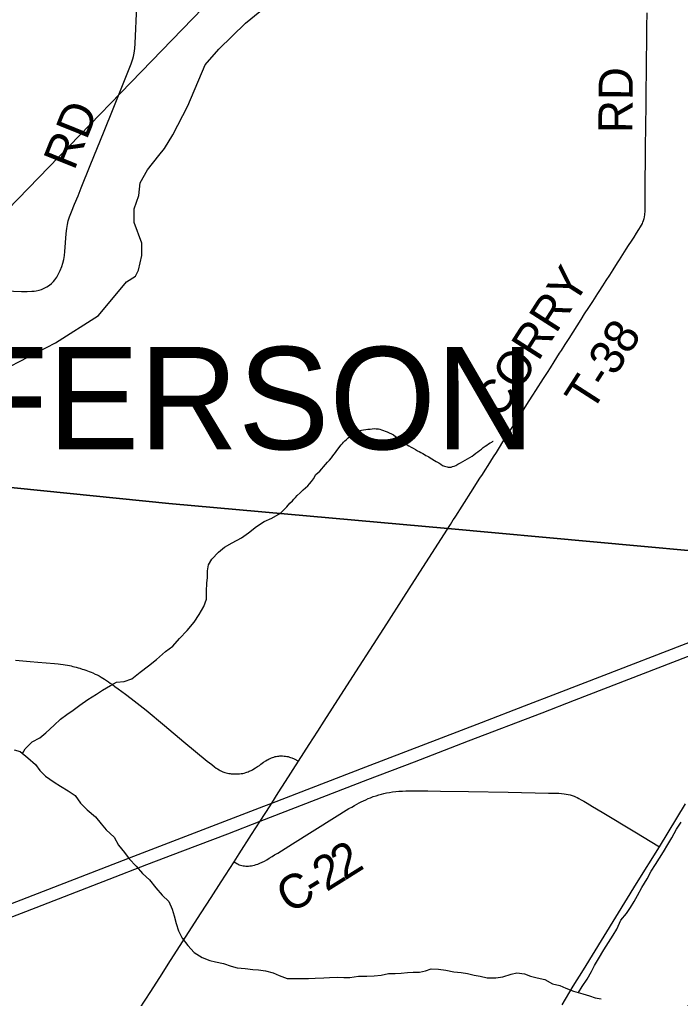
# Model space of a CAD drawing. Extents: x -49 to -8.2, y 9.4 to 23.5.
# Drawn here: x -44.886 to -44.336, y 14.867 to 15.681 of the extents above; entities that cross this region are included whole.
import ezdxf

# ---------------------------------------------------------------- set-up
doc = ezdxf.new("R2010")
doc.units = 0
for name, color, linetype in [('GM_X_Adjacent_County', 7, 'Continuous'), ('GM_X_County_Road', 7, 'Continuous'), ('GM_X_County_Road_Text', 7, 'Continuous'), ('GM_X_Interstate_Route', 7, 'Continuous'), ('GM_X_Minor_River', 7, 'Continuous'), ('GM_X_Township', 7, 'Continuous'), ('GM_X_Township_Road', 7, 'Continuous'), ('GM_X_Township_Road_Text', 7, 'Continuous'), ('GM_X_Township_Text', 7, 'Continuous'), ('SC_Scratch1', 7, 'Continuous')]:
    doc.layers.add(name, color=color, linetype=linetype)

msp = doc.modelspace()

# ---------------------------------------------------------------- linework, layer by layer
at = {"layer": 'GM_X_Adjacent_County'}
msp.add_lwpolyline([(-46.28954, 15.42735), (-46.27406, 15.42591), (-46.16919, 15.41553), (-45.78121, 15.37701), (-45.51504, 15.35475), (-44.76178, 15.2786), (-44.52941, 15.25783), (-44.16568, 15.22458), (-44.06357, 15.21525), (-43.87916, 15.1984), (-43.71722, 15.18325)], dxfattribs=at)
at = {"layer": 'GM_X_County_Road'}
for points in [[(-44.89759, 15.45571), (-44.88424, 15.45516), (-44.87956, 15.45509), (-44.8758, 15.45521), (-44.87393, 15.45536), (-44.87205, 15.45561), (-44.86958, 15.45616), (-44.86777, 15.45675), (-44.86544, 15.45771), (-44.8632, 15.45888), (-44.86108, 15.46028), (-44.85936, 15.4617), (-44.85782, 15.46329), (-44.85661, 15.46475), (-44.85499, 15.46708), (-44.85341, 15.4698), (-44.85202, 15.47261), (-44.85071, 15.47581), (-44.84986, 15.47851), (-44.84915, 15.48156), (-44.84859, 15.48497), (-44.84821, 15.48838), (-44.84716, 15.50295), (-44.84689, 15.50555), (-44.84664, 15.50755), (-44.84608, 15.51089), (-44.84536, 15.51388), (-44.84436, 15.51712), (-44.84273, 15.52146), (-44.84015, 15.52778), (-44.8373, 15.53467), (-44.83457, 15.54127), (-44.82705, 15.56002), (-44.81559, 15.58857), (-44.8081, 15.60698), (-44.79855, 15.6306), (-44.79458, 15.64039), (-44.79301, 15.64447), (-44.79162, 15.64862), (-44.79105, 15.65074), (-44.79048, 15.65351), (-44.79, 15.65723), (-44.78968, 15.66159), (-44.78845, 15.69265)], [(-44.6537, 15.06423), (-44.64486, 15.07802), (-44.63778, 15.08899), (-44.6324, 15.09734), (-44.62554, 15.10808), (-44.60603, 15.13838), (-44.59143, 15.16113), (-44.58036, 15.17839), (-44.56606, 15.2006), (-44.55035, 15.22522), (-44.52715, 15.26116)], [(-44.88937, 15.14821), (-44.88311, 15.14762), (-44.87702, 15.14708), (-44.87074, 15.14655), (-44.85697, 15.14532), (-44.85393, 15.14499), (-44.85179, 15.14474), (-44.84961, 15.14446), (-44.84792, 15.14421), (-44.84595, 15.14388), (-44.84447, 15.14359), (-44.843, 15.14331), (-44.84172, 15.14301), (-44.8402, 15.14264), (-44.83884, 15.14227), (-44.83728, 15.14182), (-44.8358, 15.14137), (-44.83383, 15.14076), (-44.83243, 15.1403), (-44.83073, 15.13972), (-44.82931, 15.13919), (-44.82799, 15.1387), (-44.82643, 15.13808), (-44.82503, 15.13751), (-44.82291, 15.13658), (-44.82133, 15.13582), (-44.81981, 15.13504), (-44.81813, 15.1341), (-44.81652, 15.13315), (-44.81529, 15.13237), (-44.81352, 15.13126), (-44.812, 15.13023), (-44.81048, 15.12912), (-44.80871, 15.12789), (-44.80654, 15.12633), (-44.80388, 15.12437), (-44.79778, 15.11987), (-44.79297, 15.11622), (-44.78817, 15.11249), (-44.78066, 15.10644), (-44.76544, 15.09365), (-44.74916, 15.08019), (-44.72972, 15.06421), (-44.72602, 15.06131), (-44.72362, 15.05944), (-44.72216, 15.05839), (-44.72125, 15.05773), (-44.71989, 15.05687), (-44.71904, 15.05636), (-44.71796, 15.05584), (-44.71684, 15.05534), (-44.71603, 15.05502), (-44.71504, 15.05469), (-44.7139, 15.05436), (-44.71277, 15.0541), (-44.71167, 15.05391), (-44.71077, 15.05379), (-44.70974, 15.05365), (-44.70868, 15.05354), (-44.70773, 15.0535), (-44.70638, 15.05345), (-44.70518, 15.05346), (-44.70399, 15.0535), (-44.70292, 15.05358), (-44.70156, 15.05374), (-44.70021, 15.05395), (-44.69902, 15.0542), (-44.6977, 15.05457), (-44.69679, 15.05485), (-44.69559, 15.05531), (-44.6947, 15.05568), (-44.69392, 15.056), (-44.69306, 15.05642), (-44.69211, 15.05691), (-44.69094, 15.0576), (-44.68948, 15.05851), (-44.68782, 15.05958), (-44.68635, 15.06062), (-44.68504, 15.06155), (-44.68278, 15.06316), (-44.68097, 15.06445), (-44.67994, 15.06509), (-44.67912, 15.06558), (-44.67826, 15.06604), (-44.67736, 15.06645), (-44.67637, 15.06686), (-44.67551, 15.06719), (-44.67435, 15.06755), (-44.6732, 15.06784), (-44.67226, 15.06805), (-44.67123, 15.06821), (-44.67024, 15.06833), (-44.66922, 15.06842), (-44.66816, 15.06847), (-44.667, 15.06846), (-44.66563, 15.06838), (-44.66453, 15.06825), (-44.66355, 15.06809), (-44.66235, 15.06784), (-44.66127, 15.06755), (-44.66038, 15.06723), (-44.65931, 15.06677), (-44.65747, 15.06597), (-44.6537, 15.06423)], [(-44.70741, 14.98033), (-44.70312, 14.987), (-44.69291, 15.00295), (-44.68579, 15.01403), (-44.67745, 15.02699), (-44.67602, 15.02918), (-44.6706, 15.03773), (-44.66463, 15.04718), (-44.6537, 15.06423)], [(-44.70741, 14.98033), (-44.70586, 14.97935), (-44.705, 14.97885), (-44.70398, 14.9783), (-44.70308, 14.97789), (-44.70196, 14.97748), (-44.70106, 14.97724), (-44.69991, 14.97699), (-44.6988, 14.97687), (-44.69769, 14.97679), (-44.6967, 14.97679), (-44.69538, 14.97682), (-44.69415, 14.97692), (-44.69286, 14.97708), (-44.69168, 14.97729), (-44.69038, 14.97761), (-44.68906, 14.97798), (-44.68757, 14.97848), (-44.68581, 14.97922), (-44.68396, 14.98009), (-44.68219, 14.98099), (-44.68022, 14.98206), (-44.67819, 14.98325), (-44.67569, 14.98473), (-44.67367, 14.986), (-44.67103, 14.98765), (-44.65866, 14.99542), (-44.62366, 15.01729), (-44.61174, 15.02456), (-44.60948, 15.02592), (-44.60722, 15.02723), (-44.60512, 15.02838), (-44.60328, 15.02941), (-44.60147, 15.03031), (-44.59975, 15.03115), (-44.59773, 15.03204), (-44.59567, 15.0329), (-44.59378, 15.03368), (-44.59147, 15.03457), (-44.58922, 15.03533), (-44.587, 15.03603), (-44.58478, 15.03669), (-44.58264, 15.03722), (-44.58042, 15.03767), (-44.57812, 15.03808), (-44.57541, 15.03849), (-44.57274, 15.03882), (-44.57011, 15.03907), (-44.56723, 15.03923), (-44.56452, 15.03933), (-44.56082, 15.0394), (-44.557, 15.03944), (-44.55182, 15.03944), (-44.54602, 15.0394), (-44.53542, 15.03923), (-44.51235, 15.03887), (-44.47936, 15.03824), (-44.44569, 15.03759), (-44.44339, 15.03756), (-44.44122, 15.03751), (-44.43912, 15.03742), (-44.4371, 15.03734), (-44.4348, 15.03718), (-44.43271, 15.03697), (-44.4309, 15.03673), (-44.42934, 15.03644), (-44.42761, 15.03603), (-44.42596, 15.03553), (-44.4244, 15.035), (-44.42309, 15.03446), (-44.42173, 15.03385), (-44.42034, 15.03315), (-44.41832, 15.03204), (-44.41633, 15.03088), (-44.41343, 15.02912), (-44.40891, 15.02635), (-44.40094, 15.02152), (-44.37379, 15.00518), (-44.35334, 14.99275)], [(-44.35334, 14.99275), (-44.33883, 15.01661), (-44.33149, 15.02851)], [(-44.78604, 14.85788), (-44.77681, 14.87226), (-44.76725, 14.88716), (-44.76226, 14.89503), (-44.7478, 14.91751), (-44.73468, 14.93788), (-44.72645, 14.95069), (-44.71806, 14.96376), (-44.70741, 14.98033)]]:
    msp.add_lwpolyline(points, dxfattribs=at)
at = {"layer": 'GM_X_Interstate_Route'}
for points in [[(-44.90189, 14.9421), (-44.79088, 14.98491), (-44.68248, 15.02677), (-44.67602, 15.02918), (-44.59778, 15.05925), (-44.50155, 15.09641), (-44.46556, 15.11013), (-44.43804, 15.12081), (-44.39919, 15.13574), (-44.26989, 15.18557), (-44.22875, 15.20236), (-44.1624, 15.23165)], [(-44.75007, 14.98936), (-44.71254, 15.00367), (-44.68579, 15.01403), (-44.59606, 15.04875), (-44.55715, 15.06355), (-44.51227, 15.08102), (-44.45104, 15.10441), (-44.42411, 15.11489), (-44.29684, 15.16394), (-44.25513, 15.1801), (-44.21527, 15.19666), (-44.18651, 15.20919), (-44.14209, 15.23001)], [(-44.81123, 14.9659), (-44.77988, 14.978), (-44.75007, 14.98936)], [(-45.61986, 14.65448), (-45.55116, 14.6809), (-45.54474, 14.68347), (-45.52766, 14.69016), (-45.43541, 14.72554), (-45.35538, 14.75633), (-45.25741, 14.79413), (-45.2, 14.81622), (-45.12314, 14.84572), (-45.01153, 14.88876), (-44.93383, 14.91866), (-44.88076, 14.93908), (-44.81123, 14.9659)]]:
    msp.add_lwpolyline(points, dxfattribs=at)
at = {"layer": 'GM_X_Minor_River'}
for points in [[(-44.7584, 15.58533), (-44.74582, 15.60956), (-44.73157, 15.64364), (-44.7202, 15.65683), (-44.69789, 15.67845), (-44.67389, 15.69815), (-44.63559, 15.71921), (-44.61487, 15.73438), (-44.59686, 15.74521)], [(-44.89351, 15.39299), (-44.85591, 15.41226), (-44.82037, 15.43516), (-44.7969, 15.46296), (-44.78944, 15.4678), (-44.78692, 15.47271), (-44.78412, 15.48502), (-44.78419, 15.49527), (-44.79062, 15.51245), (-44.79048, 15.52385), (-44.78656, 15.53481), (-44.78568, 15.54543), (-44.77948, 15.55637), (-44.77004, 15.56821), (-44.76542, 15.57404), (-44.75827, 15.58553)], [(-44.66872, 15.27043), (-44.66353, 15.27578), (-44.661, 15.27897), (-44.65867, 15.28083), (-44.65751, 15.28214), (-44.65634, 15.28345), (-44.65479, 15.28514), (-44.65245, 15.28757), (-44.64993, 15.28981), (-44.6478, 15.29168), (-44.64606, 15.29317), (-44.6445, 15.29504), (-44.64294, 15.29692), (-44.64138, 15.29917), (-44.63921, 15.30275), (-44.63612, 15.30536), (-44.63436, 15.30742), (-44.63281, 15.30911), (-44.63125, 15.31098), (-44.6295, 15.31304), (-44.62794, 15.31473), (-44.62638, 15.31661), (-44.62521, 15.31811), (-44.62404, 15.31961), (-44.62306, 15.32092), (-44.62189, 15.32262), (-44.61818, 15.32731), (-44.61721, 15.32843), (-44.61623, 15.32956), (-44.61526, 15.33068), (-44.61391, 15.3318), (-44.61255, 15.33311), (-44.611, 15.33441), (-44.60945, 15.33553), (-44.60791, 15.33645), (-44.60694, 15.33738), (-44.6056, 15.33793), (-44.60367, 15.33904), (-44.60252, 15.3394), (-44.60118, 15.33975), (-44.59965, 15.33991), (-44.59774, 15.34026), (-44.59602, 15.34042), (-44.59411, 15.34057), (-44.5924, 15.34073), (-44.59087, 15.3409), (-44.58915, 15.34086), (-44.58801, 15.34084), (-44.58706, 15.34064), (-44.58592, 15.34042), (-44.58459, 15.34002), (-44.58308, 15.33942), (-44.58157, 15.33882), (-44.57986, 15.33822), (-44.57816, 15.33742), (-44.57627, 15.33663), (-44.57457, 15.33584), (-44.57288, 15.33447), (-44.57062, 15.3331), (-44.56874, 15.33154), (-44.56667, 15.32979), (-44.56423, 15.32803), (-44.56197, 15.32665), (-44.56008, 15.32548), (-44.5582, 15.32449), (-44.5565, 15.32351), (-44.5548, 15.32252), (-44.55329, 15.32192), (-44.55197, 15.32114), (-44.55027, 15.32016), (-44.54895, 15.31937), (-44.54763, 15.31858), (-44.5465, 15.31799), (-44.54537, 15.3174), (-44.54405, 15.31661), (-44.53915, 15.31348), (-44.53707, 15.3123), (-44.53538, 15.31131), (-44.53387, 15.31033), (-44.53216, 15.30973), (-44.53122, 15.30933), (-44.53008, 15.30912), (-44.52913, 15.30872), (-44.52818, 15.30871), (-44.52665, 15.30887), (-44.5255, 15.30923), (-44.52416, 15.30977), (-44.52281, 15.31032), (-44.52108, 15.31124), (-44.51897, 15.31234), (-44.51704, 15.31345), (-44.51511, 15.31456), (-44.51319, 15.31567), (-44.51107, 15.31696), (-44.50933, 15.31807), (-44.50779, 15.31918), (-44.50605, 15.32048), (-44.5045, 15.3216), (-44.50296, 15.32271), (-44.50141, 15.32383)], [(-44.50141, 15.32383), (-44.50005, 15.32514), (-44.49832, 15.32625), (-44.49697, 15.32717), (-44.49562, 15.3281), (-44.49426, 15.32903), (-44.49292, 15.32976), (-44.49195, 15.33032), (-44.49176, 15.33031), (-44.49195, 15.33032)], [(-44.76439, 15.15526), (-44.75833, 15.15994), (-44.75275, 15.16617), (-44.7464, 15.17295), (-44.74061, 15.17975), (-44.73636, 15.18617), (-44.73267, 15.1928), (-44.73033, 15.19886), (-44.73026, 15.20571), (-44.73, 15.21217), (-44.72938, 15.21692), (-44.72951, 15.22263), (-44.7287, 15.22738), (-44.72599, 15.2323), (-44.72022, 15.23814), (-44.71541, 15.24228), (-44.70909, 15.24583), (-44.70124, 15.25013), (-44.69549, 15.25427), (-44.68877, 15.25953), (-44.68225, 15.26365), (-44.67594, 15.26626), (-44.66873, 15.27042)], [(-44.88357, 15.07061), (-44.88126, 15.07438), (-44.87547, 15.08017), (-44.86896, 15.08349), (-44.86396, 15.08759), (-44.85721, 15.09394), (-44.8518, 15.09917), (-44.84661, 15.10307), (-44.84143, 15.10641), (-44.83586, 15.11069), (-44.82913, 15.11552), (-44.82204, 15.11996), (-44.81686, 15.12311), (-44.81015, 15.12718), (-44.80536, 15.12976), (-44.7989, 15.13042), (-44.79241, 15.13259), (-44.78548, 15.13818), (-44.77856, 15.14338), (-44.77183, 15.14859), (-44.76439, 15.15526)], [(-44.89039, 15.07339), (-44.88547, 15.07217), (-44.87911, 15.06694), (-44.87276, 15.06133), (-44.86905, 15.05633), (-44.86439, 15.05151), (-44.85707, 15.04665), (-44.85181, 15.04334), (-44.84543, 15.03944), (-44.83961, 15.03555), (-44.83536, 15.02902), (-44.82957, 15.02361), (-44.82284, 15.01781), (-44.81801, 15.01203), (-44.81373, 15.00684), (-44.8072, 15.00085), (-44.80371, 14.99415), (-44.79849, 14.98818), (-44.7946, 14.9828), (-44.78902, 14.97663), (-44.78362, 14.97047), (-44.77783, 14.96525), (-44.77244, 14.95871), (-44.76719, 14.95255)], [(-44.42075, 14.87158), (-44.41767, 14.87662), (-44.41342, 14.88266), (-44.40992, 14.8891), (-44.4074, 14.89402), (-44.4041, 14.8995), (-44.39946, 14.90706), (-44.39559, 14.91311), (-44.39172, 14.91935), (-44.38881, 14.92427), (-44.38531, 14.93165), (-44.38068, 14.93731), (-44.37739, 14.94223), (-44.37429, 14.94733), (-44.37157, 14.95225), (-44.36789, 14.95906), (-44.36362, 14.96625), (-44.36032, 14.97249), (-44.35646, 14.97797), (-44.35317, 14.98346), (-44.34988, 14.98856), (-44.34639, 14.99461), (-44.34309, 15.00029), (-44.33902, 15.00748), (-44.33515, 15.01334)], [(-44.76719, 14.95255), (-44.76183, 14.94736), (-44.75904, 14.94086), (-44.75738, 14.93533), (-44.75573, 14.92904), (-44.7537, 14.92294), (-44.75053, 14.91663), (-44.74582, 14.91069), (-44.74055, 14.90475), (-44.73393, 14.90069), (-44.72748, 14.89816), (-44.72273, 14.89698), (-44.71627, 14.89558), (-44.70982, 14.89343), (-44.70488, 14.89205), (-44.69822, 14.89142), (-44.69175, 14.89079), (-44.687, 14.89037), (-44.6811, 14.88955), (-44.67483, 14.88778), (-44.6699, 14.88564), (-44.66327, 14.88311), (-44.65698, 14.88324), (-44.65051, 14.88318), (-44.64536, 14.88332), (-44.63984, 14.88346), (-44.63279, 14.88377), (-44.62783, 14.88411), (-44.62136, 14.88443), (-44.61603, 14.88399), (-44.61089, 14.88395), (-44.60383, 14.88502), (-44.59697, 14.88515), (-44.59088, 14.88528), (-44.58497, 14.88598), (-44.57886, 14.88726), (-44.57334, 14.8874), (-44.56838, 14.88773), (-44.56305, 14.88806), (-44.55828, 14.8884), (-44.55314, 14.88854), (-44.54799, 14.88944), (-44.54321, 14.8913), (-44.53731, 14.89105), (-44.53122, 14.89004), (-44.52457, 14.88884), (-44.51829, 14.88821), (-44.51297, 14.8874), (-44.50746, 14.88602), (-44.50252, 14.88502), (-44.49682, 14.88383), (-44.48958, 14.88376), (-44.48367, 14.88446), (-44.47679, 14.88668), (-44.47202, 14.88797), (-44.46574, 14.88696), (-44.46062, 14.88501), (-44.45511, 14.88363), (-44.44884, 14.88224), (-44.4424, 14.87875), (-44.43613, 14.87736), (-44.43121, 14.87504), (-44.42475, 14.87269), (-44.41697, 14.87053), (-44.41165, 14.86877), (-44.40672, 14.8672), (-44.40178, 14.8662)]]:
    msp.add_lwpolyline(points, dxfattribs=at)
at = {"layer": 'GM_X_Township'}
for points in [[(-43.71722, 15.18325), (-43.87916, 15.1984), (-44.06357, 15.21525), (-44.16568, 15.22458), (-44.52941, 15.25783), (-44.76178, 15.2786), (-45.51504, 15.35475), (-45.78121, 15.37701), (-46.16919, 15.41553), (-46.12789, 16.02951), (-46.09848, 16.46651), (-46.04007, 16.96971), (-46.00808, 17.24521), (-45.75383, 17.22725), (-45.26756, 17.19288), (-44.90793, 17.16748), (-44.90785, 17.16872), (-44.88623, 17.44008), (-44.88572, 17.44739), (-44.35121, 17.40327), (-44.11998, 17.3857), (-43.53715, 17.34141)], [(-44.82058, 14.20392), (-44.15889, 15.08792), (-44.06357, 15.21525), (-44.16568, 15.22458), (-44.52941, 15.25783), (-44.76178, 15.2786), (-45.51504, 15.35475), (-45.78121, 15.37701), (-46.16919, 15.41553), (-46.27406, 15.42591), (-46.28954, 15.42735)]]:
    msp.add_lwpolyline(points, dxfattribs=at)
at = {"layer": 'GM_X_Township_Road'}
for points in [[(-44.52715, 15.26116), (-44.5249, 15.26487), (-44.52389, 15.26642), (-44.52291, 15.268), (-44.5176, 15.2764), (-44.51559, 15.27954), (-44.51042, 15.28766), (-44.50555, 15.29523), (-44.50471, 15.29654), (-44.50269, 15.29966), (-44.50067, 15.30279), (-44.49833, 15.30645), (-44.49601, 15.31013), (-44.49367, 15.31379), (-44.49135, 15.31746), (-44.48902, 15.32113), (-44.48654, 15.32508), (-44.48353, 15.32979), (-44.48121, 15.33347), (-44.47886, 15.33713), (-44.47634, 15.34104), (-44.47348, 15.34547), (-44.4693, 15.35202), (-44.46762, 15.35463), (-44.46496, 15.35883), (-44.46163, 15.36407), (-44.45861, 15.36878), (-44.45608, 15.37269), (-44.44968, 15.3826), (-44.44653, 15.38759), (-44.44405, 15.39153), (-44.44089, 15.39652), (-44.43639, 15.4036), (-44.4349, 15.40596), (-44.43173, 15.41094), (-44.42855, 15.41589), (-44.42521, 15.42113), (-44.42188, 15.42637), (-44.41856, 15.43162), (-44.41557, 15.43635), (-44.41221, 15.44158), (-44.40885, 15.4468), (-44.40461, 15.45331), (-44.40343, 15.45513), (-44.40041, 15.45983), (-44.39756, 15.46428), (-44.3947, 15.46871), (-44.39185, 15.47315), (-44.38816, 15.4789), (-44.38649, 15.48152), (-44.38364, 15.48597), (-44.38098, 15.49017), (-44.37897, 15.49331), (-44.37663, 15.49698), (-44.37442, 15.50035), (-44.37238, 15.50347), (-44.37037, 15.50659), (-44.36894, 15.50896), (-44.36752, 15.51171), (-44.36701, 15.51281), (-44.36646, 15.51414), (-44.36618, 15.5151), (-44.36598, 15.51589), (-44.36577, 15.51682), (-44.36563, 15.51757), (-44.36546, 15.51864), (-44.36536, 15.51956), (-44.36526, 15.52124), (-44.36519, 15.52289), (-44.36519, 15.52467), (-44.3652, 15.52727), (-44.36521, 15.52942), (-44.36521, 15.53126), (-44.36524, 15.53464), (-44.36526, 15.53647), (-44.36523, 15.53862), (-44.36523, 15.54109), (-44.36522, 15.54294), (-44.36518, 15.54635), (-44.36512, 15.55039), (-44.36501, 15.56126), (-44.36494, 15.56716), (-44.36482, 15.57648), (-44.36468, 15.59108), (-44.36457, 15.59791), (-44.36444, 15.60505), (-44.36435, 15.62058), (-44.36411, 15.63953), (-44.364, 15.64823), (-44.36385, 15.66251), (-44.3637, 15.67525), (-44.36354, 15.68705)], [(-44.4344, 14.8614), (-44.42499, 14.87677), (-44.41648, 14.8905), (-44.37234, 14.96219), (-44.35334, 14.99275)]]:
    msp.add_lwpolyline(points, dxfattribs=at)
at = {"layer": 'SC_Scratch1'}
msp.add_line((-48.2943, 12.0149), (-38.23712, 22.3973), dxfattribs=at)

# ---------------------------------------------------------------- texts
at = {"layer": 'GM_X_County_Road_Text'}
for s, height, rotation, p in [('RD', 0.028409, 68.01714, (-44.84052, 15.55501)), ('2', 0.02841, 32.10067, (-44.61563, 14.9643)), ('2', 0.02841, 31.99451, (-44.63052, 14.955)), ('C', 0.02841, 30.63176, (-44.66116, 14.9366)), ('-', 0.02841, 31.65287, (-44.6406, 14.94878))]:
    msp.add_text(s, height=height, rotation=rotation, dxfattribs=at).set_placement(p)
at = {"layer": 'GM_X_Township_Road_Text'}
for s, rotation, p in [('RD', 89.51126, (-44.3758, 15.58678)), ('CORRY', 57.40768, (-44.48492, 15.34821)), ('T-38', 57.28696, (-44.40976, 15.35359))]:
    msp.add_text(s, height=0.028409, rotation=rotation, dxfattribs=at).set_placement(p)
at = {"layer": 'GM_X_Township_Text'}
msp.add_text('JEFFERSON', height=0.085227, rotation=0.00001, dxfattribs=at).set_placement((-45.13458, 15.32368))

doc.saveas('drawing.dxf')
